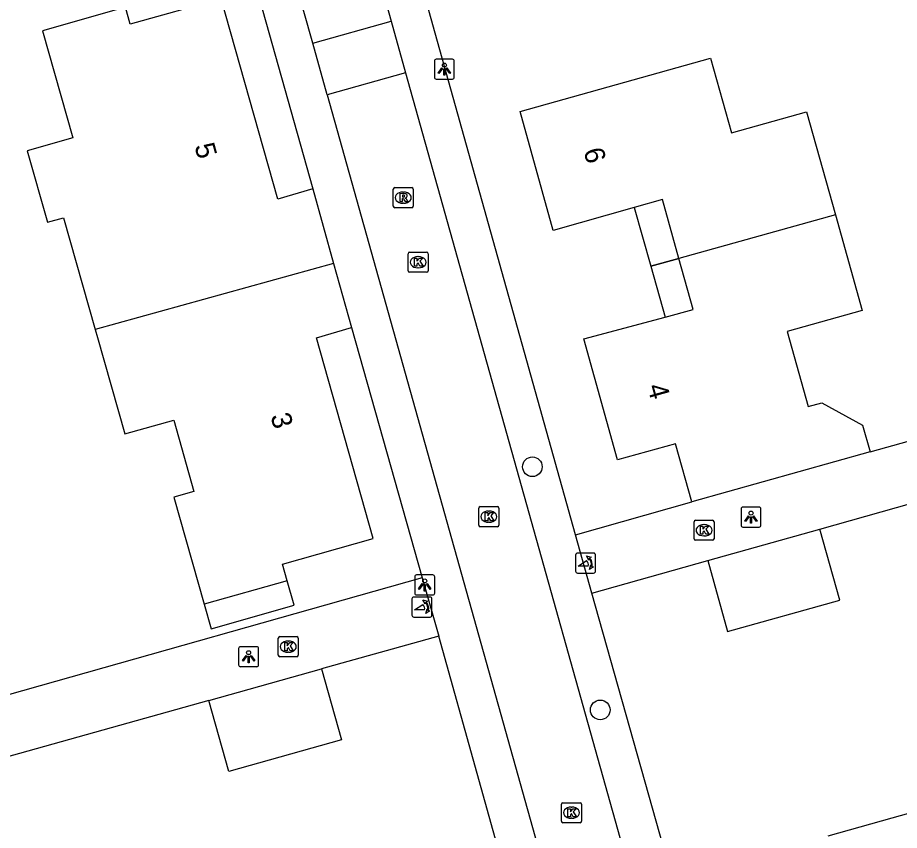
# Model space of a CAD drawing. Extents: x 159628 to 160723, y 388176 to 389416.
# Drawn here: x 159907.42 to 159951.45, y 388368.18 to 388408.76 of the extents above; entities that cross this region are included whole.
import ezdxf

# ---------------------------------------------------------------- set-up
doc = ezdxf.new("R2010")
doc.units = 0
for name, color, linetype in [('IMGEO_Boom', 7, 'Continuous'), ('IMGEO_Kolk', 7, 'Continuous'), ('IMGEO_Lichtpunt', 7, 'Continuous'), ('IMGEO_Muur', 7, 'Continuous'), ('IMGEO_Pand', 7, 'Continuous'), ('IMGEO_Pand_nummerreeks', 7, 'Continuous'), ('IMGEO_Pand_overbouw', 7, 'Continuous'), ('IMGEO_Poller', 7, 'Continuous'), ('IMGEO_Rijbaan_lokaal_open', 7, 'Continuous'), ('IMGEO_Rioolput', 7, 'Continuous'), ('IMGEO_Voetpad_open', 7, 'Continuous')]:
    doc.layers.add(name, color=color, linetype=linetype)

msp = doc.modelspace()

# ---------------------------------------------------------------- linework, layer by layer
at = {"layer": 'IMGEO_Boom'}
for centre in [(159933.122, 388386.335), (159936.509, 388374.195)]:
    msp.add_circle(centre, 0.489, dxfattribs=at)
at = {"layer": 'IMGEO_Kolk'}
for p, q in [((159926.915, 388396.122), (159926.915, 388396.974)), ((159926.99, 388397.048), (159927.842, 388397.048)), ((159927.916, 388396.974), (159927.916, 388396.122)), ((159927.403, 388396.828), (159927.428, 388396.828)), ((159927.842, 388396.048), (159926.99, 388396.048)), ((159927.426, 388396.268), (159927.401, 388396.268)), ((159930.447, 388383.418), (159930.447, 388384.27)), ((159930.522, 388384.344), (159931.374, 388384.344)), ((159930.935, 388384.124), (159930.96, 388384.124)), ((159931.448, 388384.27), (159931.448, 388383.418)), ((159931.374, 388383.344), (159930.522, 388383.344)), ((159930.958, 388383.564), (159930.933, 388383.564)), ((159941.195, 388382.739), (159941.195, 388383.591)), ((159941.27, 388383.665), (159942.122, 388383.665)), ((159941.683, 388383.445), (159941.708, 388383.445)), ((159942.196, 388383.591), (159942.196, 388382.739)), ((159941.706, 388382.885), (159941.681, 388382.885)), ((159942.122, 388382.665), (159941.27, 388382.665)), ((159920.431, 388376.927), (159920.431, 388377.779)), ((159920.506, 388377.853), (159921.358, 388377.853)), ((159920.919, 388377.633), (159920.944, 388377.633)), ((159921.432, 388377.779), (159921.432, 388376.927)), ((159920.942, 388377.073), (159920.917, 388377.073)), ((159921.358, 388376.853), (159920.506, 388376.853)), ((159934.573, 388368.638), (159934.573, 388369.49)), ((159934.648, 388369.564), (159935.5, 388369.564)), ((159935.061, 388369.344), (159935.086, 388369.344)), ((159935.574, 388369.49), (159935.574, 388368.638)), ((159935.084, 388368.784), (159935.059, 388368.784)), ((159935.5, 388368.564), (159934.648, 388368.564))]:
    msp.add_line(p, q, dxfattribs=at)
for points in [[(159926.915, 388396.122), (159926.915, 388396.974)], [(159926.99, 388397.048), (159927.842, 388397.048)], [(159927.916, 388396.974), (159927.916, 388396.122)], [(159927.236, 388396.748), (159927.359, 388396.748), (159927.359, 388396.597), (159927.489, 388396.748), (159927.653, 388396.748), (159927.507, 388396.597), (159927.66, 388396.348), (159927.508, 388396.348), (159927.423, 388396.512), (159927.359, 388396.445), (159927.359, 388396.348), (159927.236, 388396.348), (159927.236, 388396.748)], [(159927.842, 388396.048), (159926.99, 388396.048)], [(159930.447, 388383.418), (159930.447, 388384.27)], [(159930.522, 388384.344), (159931.374, 388384.344)], [(159931.448, 388384.27), (159931.448, 388383.418)], [(159930.768, 388384.044), (159930.891, 388384.044), (159930.891, 388383.893), (159931.021, 388384.044), (159931.185, 388384.044), (159931.039, 388383.893), (159931.192, 388383.644), (159931.04, 388383.644), (159930.955, 388383.808), (159930.891, 388383.741), (159930.891, 388383.644), (159930.768, 388383.644), (159930.768, 388384.044)], [(159931.374, 388383.344), (159930.522, 388383.344)], [(159941.195, 388382.739), (159941.195, 388383.591)], [(159941.27, 388383.665), (159942.122, 388383.665)], [(159941.516, 388383.365), (159941.639, 388383.365), (159941.639, 388383.214), (159941.769, 388383.365), (159941.933, 388383.365), (159941.787, 388383.214), (159941.94, 388382.965), (159941.788, 388382.965), (159941.703, 388383.129), (159941.639, 388383.062), (159941.639, 388382.965), (159941.516, 388382.965), (159941.516, 388383.365)], [(159942.196, 388383.591), (159942.196, 388382.739)], [(159942.122, 388382.665), (159941.27, 388382.665)], [(159920.431, 388376.927), (159920.431, 388377.779)], [(159920.506, 388377.853), (159921.358, 388377.853)], [(159920.752, 388377.553), (159920.875, 388377.553), (159920.875, 388377.402), (159921.005, 388377.553), (159921.169, 388377.553), (159921.023, 388377.402), (159921.176, 388377.153), (159921.024, 388377.153), (159920.939, 388377.317), (159920.875, 388377.25), (159920.875, 388377.153), (159920.752, 388377.153), (159920.752, 388377.553)], [(159921.432, 388377.779), (159921.432, 388376.927)], [(159921.358, 388376.853), (159920.506, 388376.853)], [(159934.573, 388368.638), (159934.573, 388369.49)], [(159934.648, 388369.564), (159935.5, 388369.564)], [(159934.894, 388369.264), (159935.017, 388369.264), (159935.017, 388369.113), (159935.147, 388369.264), (159935.311, 388369.264), (159935.165, 388369.113), (159935.318, 388368.864), (159935.166, 388368.864), (159935.081, 388369.028), (159935.017, 388368.961), (159935.017, 388368.864), (159934.894, 388368.864), (159934.894, 388369.264)], [(159935.574, 388369.49), (159935.574, 388368.638)], [(159935.5, 388368.564), (159934.648, 388368.564)]]:
    msp.add_lwpolyline(points, dxfattribs=at)
for centre, start, end in [((159926.992, 388396.972), 91.552, 178.448), ((159926.992, 388396.972), 91.552, 178.448), ((159927.84, 388396.972), 1.552, 88.448), ((159927.84, 388396.972), 1.552, 88.448), ((159926.992, 388396.124), 181.552, 268.448), ((159926.992, 388396.124), 181.552, 268.448), ((159927.84, 388396.124), 271.552, 358.448), ((159927.84, 388396.124), 271.552, 358.448), ((159930.524, 388384.268), 91.552, 178.448), ((159930.524, 388384.268), 91.552, 178.448), ((159931.372, 388384.268), 1.552, 88.448), ((159931.372, 388384.268), 1.552, 88.448), ((159930.524, 388383.42), 181.552, 268.448), ((159930.524, 388383.42), 181.552, 268.448), ((159931.372, 388383.42), 271.552, 358.448), ((159931.372, 388383.42), 271.552, 358.448), ((159941.272, 388383.589), 91.552, 178.448), ((159941.272, 388383.589), 91.552, 178.448), ((159942.12, 388383.589), 1.552, 88.448), ((159942.12, 388383.589), 1.552, 88.448), ((159941.272, 388382.741), 181.552, 268.448), ((159941.272, 388382.741), 181.552, 268.448), ((159942.12, 388382.741), 271.552, 358.448), ((159942.12, 388382.741), 271.552, 358.448), ((159920.508, 388377.777), 91.552, 178.448), ((159920.508, 388377.777), 91.552, 178.448), ((159921.356, 388377.777), 1.552, 88.448), ((159921.356, 388377.777), 1.552, 88.448), ((159920.508, 388376.929), 181.552, 268.448), ((159920.508, 388376.929), 181.552, 268.448), ((159921.356, 388376.929), 271.552, 358.448), ((159921.356, 388376.929), 271.552, 358.448), ((159934.65, 388369.488), 91.552, 178.448), ((159934.65, 388369.488), 91.552, 178.448), ((159935.498, 388369.488), 1.552, 88.448), ((159935.498, 388369.488), 1.552, 88.448), ((159934.65, 388368.64), 181.552, 268.448), ((159934.65, 388368.64), 181.552, 268.448), ((159935.498, 388368.64), 271.552, 358.448), ((159935.498, 388368.64), 271.552, 358.448)]:
    msp.add_arc(centre, 0.0765, start, end, dxfattribs=at)
for centre, major_axis, ratio, start_param, end_param in [((159927.402, 388396.548), (-0.387, 0.002), 0.722429, 4.712389, 7.853982), ((159927.427, 388396.548), (-0.39, 0.002), 0.717154, 1.570796, 4.712389), ((159930.934, 388383.844), (-0.387, 0.002), 0.722429, 4.712389, 7.853982), ((159930.959, 388383.844), (-0.39, 0.002), 0.717154, 1.570796, 4.712389), ((159941.682, 388383.165), (-0.387, 0.002), 0.722429, 4.712389, 7.853982), ((159941.707, 388383.165), (-0.39, 0.002), 0.717154, 1.570796, 4.712389), ((159920.918, 388377.353), (-0.387, 0.002), 0.722429, 4.712389, 7.853982), ((159920.943, 388377.353), (-0.39, 0.002), 0.717154, 1.570796, 4.712389), ((159935.06, 388369.064), (-0.387, 0.002), 0.722429, 4.712389, 7.853982), ((159935.085, 388369.064), (-0.39, 0.002), 0.717154, 1.570796, 4.712389)]:
    msp.add_ellipse(centre, major_axis=major_axis, ratio=ratio, start_param=start_param, end_param=end_param, dxfattribs=at)
at = {"layer": 'IMGEO_Lichtpunt'}
for p, q in [((159928.226, 388406.59), (159928.226, 388405.783)), ((159928.226, 388406.59), (159928.226, 388405.783)), ((159929.128, 388406.685), (159928.32, 388406.685)), ((159929.128, 388406.685), (159928.32, 388406.685)), ((159929.222, 388405.783), (159929.222, 388406.59)), ((159929.222, 388405.783), (159929.222, 388406.59)), ((159928.32, 388405.689), (159929.128, 388405.689)), ((159928.32, 388405.689), (159929.128, 388405.689)), ((159943.541, 388384.224), (159943.541, 388383.417)), ((159943.541, 388384.224), (159943.541, 388383.417)), ((159944.443, 388384.319), (159943.635, 388384.319)), ((159944.443, 388384.319), (159943.635, 388384.319)), ((159944.537, 388383.417), (159944.537, 388384.224)), ((159944.537, 388383.417), (159944.537, 388384.224)), ((159943.635, 388383.323), (159944.443, 388383.323)), ((159943.635, 388383.323), (159944.443, 388383.323)), ((159927.247, 388380.838), (159927.247, 388380.031)), ((159927.247, 388380.838), (159927.247, 388380.031)), ((159928.149, 388380.933), (159927.341, 388380.933)), ((159928.149, 388380.933), (159927.341, 388380.933)), ((159928.243, 388380.031), (159928.243, 388380.838)), ((159928.243, 388380.031), (159928.243, 388380.838)), ((159927.341, 388379.937), (159928.149, 388379.937)), ((159927.341, 388379.937), (159928.149, 388379.937)), ((159918.453, 388377.256), (159918.453, 388376.449)), ((159918.453, 388377.256), (159918.453, 388376.449)), ((159919.355, 388377.351), (159918.547, 388377.351)), ((159919.355, 388377.351), (159918.547, 388377.351)), ((159919.449, 388376.449), (159919.449, 388377.256)), ((159919.449, 388376.449), (159919.449, 388377.256)), ((159918.547, 388376.355), (159919.355, 388376.355)), ((159918.547, 388376.355), (159919.355, 388376.355))]:
    msp.add_line(p, q, dxfattribs=at)
for points in [[(159928.6, 388406.254), (159928.639, 388406.226), (159928.451, 388405.964), (159928.413, 388405.991), (159928.6, 388406.254)], [(159928.702, 388406.206), (159928.749, 388406.206), (159928.749, 388405.884), (159928.702, 388405.884), (159928.702, 388406.206)], [(159928.812, 388406.226), (159928.85, 388406.253), (159929.037, 388405.991), (159928.998, 388405.963), (159928.812, 388406.226)], [(159943.915, 388383.888), (159943.954, 388383.86), (159943.766, 388383.598), (159943.728, 388383.625), (159943.915, 388383.888)], [(159944.017, 388383.84), (159944.064, 388383.84), (159944.064, 388383.518), (159944.017, 388383.518), (159944.017, 388383.84)], [(159944.127, 388383.86), (159944.165, 388383.887), (159944.352, 388383.625), (159944.313, 388383.597), (159944.127, 388383.86)], [(159927.621, 388380.502), (159927.66, 388380.474), (159927.472, 388380.212), (159927.434, 388380.239), (159927.621, 388380.502)], [(159927.723, 388380.454), (159927.77, 388380.454), (159927.77, 388380.132), (159927.723, 388380.132), (159927.723, 388380.454)], [(159927.833, 388380.474), (159927.871, 388380.501), (159928.058, 388380.239), (159928.019, 388380.211), (159927.833, 388380.474)], [(159918.827, 388376.92), (159918.866, 388376.892), (159918.678, 388376.63), (159918.64, 388376.657), (159918.827, 388376.92)], [(159918.929, 388376.872), (159918.976, 388376.872), (159918.976, 388376.55), (159918.929, 388376.55), (159918.929, 388376.872)], [(159919.039, 388376.892), (159919.077, 388376.919), (159919.264, 388376.657), (159919.225, 388376.629), (159919.039, 388376.892)]]:
    msp.add_lwpolyline(points, dxfattribs=at)
for centre in [(159928.725, 388406.388), (159944.04, 388384.022), (159927.746, 388380.636), (159918.952, 388377.054)]:
    msp.add_circle(centre, 0.0994, dxfattribs=at)
for centre, start, end in [((159928.32, 388406.59), 90, 180), ((159928.32, 388406.59), 90, 180), ((159929.128, 388406.59), 0, 90), ((159929.128, 388406.59), 0, 90), ((159928.32, 388405.783), 180, 270), ((159928.32, 388405.783), 180, 270), ((159929.128, 388405.783), 270, 0), ((159929.128, 388405.783), 270, 360), ((159943.635, 388384.224), 90, 180), ((159943.635, 388384.224), 90, 180), ((159944.443, 388384.224), 0, 90), ((159944.443, 388384.224), 0, 90), ((159943.635, 388383.417), 180, 270), ((159943.635, 388383.417), 180, 270), ((159944.443, 388383.417), 270, 0), ((159944.443, 388383.417), 270, 360), ((159927.341, 388380.838), 90, 180), ((159927.341, 388380.838), 90, 180), ((159928.149, 388380.838), 0, 90), ((159928.149, 388380.838), 0, 90), ((159927.341, 388380.031), 180, 270), ((159927.341, 388380.031), 180, 270), ((159928.149, 388380.031), 270, 0), ((159928.149, 388380.031), 270, 360), ((159918.547, 388377.256), 90, 180), ((159918.547, 388377.256), 90, 180), ((159919.355, 388377.256), 0, 90), ((159919.355, 388377.256), 0, 90), ((159918.547, 388376.449), 180, 270), ((159918.547, 388376.449), 180, 270), ((159919.355, 388376.449), 270, 0), ((159919.355, 388376.449), 270, 360)]:
    msp.add_arc(centre, 0.0946, start, end, dxfattribs=at)
at = {"layer": 'IMGEO_Muur'}
msp.add_lwpolyline([(159949.986, 388387.082), (159962.913, 388390.696)], dxfattribs=at)
at = {"layer": 'IMGEO_Pand'}
for points in [[(159922.161, 388400.207), (159920.407, 388399.701), (159917.574, 388409.716), (159913.036, 388408.435), (159912.801, 388409.274), (159908.658, 388408.104), (159910.169, 388402.757), (159907.899, 388402.113), (159908.907, 388398.543), (159909.714, 388398.771), (159911.293, 388393.185)], [(159940.435, 388396.741), (159939.612, 388399.687), (159938.206, 388399.286), (159934.156, 388398.131), (159932.509, 388404.077), (159937.324, 388405.426), (159942.018, 388406.742), (159943.063, 388403.012), (159946.813, 388404.062), (159948.255, 388398.92)], [(159922.161, 388400.207), (159923.198, 388396.487)], [(159948.255, 388398.92), (159940.435, 388396.741)], [(159948.255, 388398.92), (159949.596, 388394.132), (159945.847, 388393.082), (159946.895, 388389.342), (159947.568, 388389.531), (159949.607, 388388.405), (159949.986, 388387.082)], [(159923.198, 388396.487), (159911.293, 388393.185)], [(159923.198, 388396.487), (159924.091, 388393.285)], [(159941.079, 388384.587), (159940.267, 388387.486), (159937.378, 388386.677), (159935.698, 388392.72), (159939.752, 388393.811), (159941.154, 388394.188), (159940.435, 388396.741)], [(159911.293, 388393.185), (159911.406, 388392.784), (159912.766, 388387.972), (159915.213, 388388.663), (159916.22, 388385.099), (159915.219, 388384.816), (159916.73, 388379.469)], [(159920.873, 388380.64), (159920.637, 388381.479), (159925.165, 388382.759), (159922.337, 388392.779), (159924.091, 388393.285)], [(159949.986, 388387.082), (159941.079, 388384.587)], [(159941.881, 388381.657), (159947.477, 388383.221)], [(159941.881, 388381.657), (159942.873, 388378.114), (159948.468, 388379.677), (159947.477, 388383.221)], [(159920.873, 388380.64), (159916.73, 388379.469)], [(159916.73, 388379.469), (159917.075, 388378.247), (159921.218, 388379.418), (159920.873, 388380.64)], [(159922.592, 388376.25), (159923.589, 388372.697), (159917.967, 388371.119), (159916.97, 388374.672)], [(159916.97, 388374.672), (159922.592, 388376.25)], [(159956.199, 388370.225), (159951.07, 388368.79), (159947.871, 388367.895)]]:
    msp.add_lwpolyline(points, dxfattribs=at)
at = {"layer": 'IMGEO_Pand_overbouw'}
for points in [[(159938.206, 388399.286), (159939.035, 388396.351), (159940.435, 388396.741), (159939.612, 388399.687)], [(159940.435, 388396.741), (159939.035, 388396.351), (159939.752, 388393.811), (159941.154, 388394.188)]]:
    msp.add_lwpolyline(points, close=True, dxfattribs=at)
at = {"layer": 'IMGEO_Poller'}
for p, q in [((159935.278, 388381.928), (159935.278, 388381.121)), ((159935.278, 388381.928), (159935.278, 388381.121)), ((159936.18, 388382.023), (159935.372, 388382.023)), ((159936.18, 388382.023), (159935.372, 388382.023)), ((159936.274, 388381.121), (159936.274, 388381.928)), ((159936.274, 388381.121), (159936.274, 388381.928)), ((159935.372, 388381.026), (159936.18, 388381.026)), ((159935.372, 388381.026), (159936.18, 388381.026)), ((159927.107, 388379.734), (159927.107, 388378.927)), ((159927.107, 388379.734), (159927.107, 388378.927)), ((159928.009, 388379.829), (159927.201, 388379.829)), ((159928.009, 388379.829), (159927.201, 388379.829)), ((159928.103, 388378.927), (159928.103, 388379.734)), ((159928.103, 388378.927), (159928.103, 388379.734)), ((159927.201, 388378.832), (159928.009, 388378.832)), ((159927.201, 388378.832), (159928.009, 388378.832))]:
    msp.add_line(p, q, dxfattribs=at)
for points in [[(159935.913, 388381.379), (159935.4, 388381.379), (159935.83, 388381.654)], [(159935.957, 388381.752), (159935.945, 388381.679), (159935.82, 388381.884)], [(159935.82, 388381.884), (159936.051, 388381.818), (159935.98, 388381.786)], [(159935.973, 388381.207), (159936.039, 388381.438), (159936.069, 388381.37)], [(159936.105, 388381.343), (159936.177, 388381.332), (159935.973, 388381.207)], [(159927.742, 388379.185), (159927.229, 388379.185), (159927.659, 388379.46)], [(159927.786, 388379.558), (159927.774, 388379.485), (159927.649, 388379.69)], [(159927.649, 388379.69), (159927.88, 388379.624), (159927.809, 388379.592)], [(159927.802, 388379.013), (159927.868, 388379.244), (159927.898, 388379.176)], [(159927.934, 388379.149), (159928.006, 388379.138), (159927.802, 388379.013)]]:
    msp.add_lwpolyline(points, dxfattribs=at)
for centre, radius, start, end in [((159935.372, 388381.928), 0.0946, 90, 180), ((159935.372, 388381.928), 0.0946, 90, 180), ((159936.18, 388381.928), 0.0946, 0, 90), ((159936.18, 388381.928), 0.0946, 0, 90), ((159935.585, 388381.429), 0.332, 351.3247, 42.4854), ((159935.599, 388381.439), 0.476, 351.7527, 41.1691), ((159935.599, 388381.439), 0.516, 349.3569, 42.2912), ((159935.372, 388381.121), 0.0946, 180, 270), ((159935.372, 388381.121), 0.0946, 180, 270), ((159936.18, 388381.121), 0.0946, 270, 0), ((159936.18, 388381.121), 0.0946, 270, 0), ((159927.201, 388379.734), 0.0946, 90, 180), ((159927.201, 388379.734), 0.0946, 90, 180), ((159928.009, 388379.734), 0.0946, 0, 90), ((159928.009, 388379.734), 0.0946, 0, 90), ((159927.414, 388379.235), 0.332, 351.3247, 42.4854), ((159927.428, 388379.245), 0.476, 351.7527, 41.1691), ((159927.428, 388379.245), 0.516, 349.3569, 42.2912), ((159927.201, 388378.927), 0.0946, 180, 270), ((159927.201, 388378.927), 0.0946, 180, 270), ((159928.009, 388378.927), 0.0946, 270, 0), ((159928.009, 388378.927), 0.0946, 270, 0)]:
    msp.add_arc(centre, radius, start, end, dxfattribs=at)
at = {"layer": 'IMGEO_Rijbaan_lokaal_open'}
for points in [[(159913.858, 388452.179), (159914.297, 388450.619), (159926.072, 388408.581)], [(159922.159, 388407.484), (159909.775, 388451.053)], [(159922.159, 388407.484), (159926.072, 388408.581)], [(159926.072, 388408.581), (159926.792, 388406.01)], [(159922.879, 388404.913), (159922.159, 388407.484)], [(159926.792, 388406.01), (159922.879, 388404.913)], [(159926.792, 388406.01), (159942.411, 388350.247)], [(159922.879, 388404.913), (159938.495, 388349.196)]]:
    msp.add_lwpolyline(points, dxfattribs=at)
at = {"layer": 'IMGEO_Rioolput'}
for p, q in [((159926.172, 388399.345), (159926.172, 388400.197)), ((159926.247, 388400.271), (159927.099, 388400.271)), ((159926.66, 388400.051), (159926.685, 388400.051)), ((159927.173, 388400.197), (159927.173, 388399.345)), ((159927.099, 388399.271), (159926.247, 388399.271)), ((159926.683, 388399.491), (159926.658, 388399.491))]:
    msp.add_line(p, q, dxfattribs=at)
for points in [[(159926.172, 388399.345), (159926.172, 388400.197)], [(159926.247, 388400.271), (159927.099, 388400.271)], [(159926.761, 388399.969), (159926.509, 388399.971), (159926.509, 388399.571)], [(159927.173, 388400.197), (159927.173, 388399.345)], [(159926.509, 388399.571), (159926.633, 388399.571), (159926.633, 388399.733), (159926.644, 388399.733)], [(159926.687, 388399.89), (159926.633, 388399.89), (159926.633, 388399.809)], [(159926.633, 388399.809), (159926.685, 388399.809)], [(159926.691, 388399.704), (159926.762, 388399.571), (159926.902, 388399.571), (159926.837, 388399.697)], [(159927.099, 388399.271), (159926.247, 388399.271)]]:
    msp.add_lwpolyline(points, dxfattribs=at)
for centre, radius, start, end in [((159926.249, 388400.195), 0.0765, 91.552, 178.448), ((159926.249, 388400.195), 0.0765, 91.552, 178.448), ((159926.76, 388399.859), 0.109, 350.3612, 89.416), ((159927.097, 388400.195), 0.0765, 1.552, 88.448), ((159927.097, 388400.195), 0.0765, 1.552, 88.448), ((159926.643, 388399.68), 0.0533, 26.0293, 88.6989), ((159926.669, 388399.998), 0.19, 274.7715, 282.9687), ((159926.693, 388399.794), 0.0964, 77.0061, 93.1865), ((159926.707, 388399.851), 0.0378, 276.6634, 79.6772), ((159926.758, 388399.859), 0.112, 277.5842, 350.9817), ((159926.742, 388399.644), 0.108, 29.5134, 73.7905), ((159926.249, 388399.347), 0.0765, 181.552, 268.448), ((159926.249, 388399.347), 0.0765, 181.552, 268.448), ((159927.097, 388399.347), 0.0765, 271.552, 358.448), ((159927.097, 388399.347), 0.0765, 271.552, 358.448)]:
    msp.add_arc(centre, radius, start, end, dxfattribs=at)
for centre, major_axis, ratio, start_param, end_param in [((159926.659, 388399.771), (-0.387, 0.002), 0.722429, 4.712389, 7.853982), ((159926.684, 388399.771), (-0.39, 0.002), 0.717154, 1.570796, 4.712389)]:
    msp.add_ellipse(centre, major_axis=major_axis, ratio=ratio, start_param=start_param, end_param=end_param, dxfattribs=at)
at = {"layer": 'IMGEO_Voetpad_open'}
for points in [[(159935.271, 388382.932), (159916.277, 388450.838)], [(159915.114, 388425.237), (159922.161, 388400.207)], [(159947.477, 388383.221), (159994.177, 388396.414)], [(159924.091, 388393.285), (159927.612, 388380.783)], [(159949.986, 388387.082), (159962.913, 388390.696)], [(159935.271, 388382.932), (159941.079, 388384.587)], [(159936.09, 388380.029), (159935.271, 388382.932)], [(159936.09, 388380.029), (159941.881, 388381.657)], [(159927.612, 388380.783), (159906.895, 388374.924), (159895.473, 388371.693)], [(159927.612, 388380.783), (159928.443, 388377.878)], [(159943.86, 388352.486), (159936.09, 388380.029)], [(159928.443, 388377.878), (159922.592, 388376.25)], [(159936.099, 388350.445), (159928.443, 388377.878)], [(159916.97, 388374.672), (159872.396, 388362.2)]]:
    msp.add_lwpolyline(points, dxfattribs=at)

# ---------------------------------------------------------------- texts
at = {"layer": 'IMGEO_Pand_nummerreeks'}
for s, rotation, p in [('5', 285.727, (159916.239, 388402.353)), ('6', 285.6358, (159935.666, 388402.116)), ('4', 285.6358, (159938.846, 388390.346)), ('3', 285.727, (159920.035, 388388.874))]:
    msp.add_text(s, height=1, rotation=rotation, dxfattribs=at).set_placement(p)

doc.saveas('drawing.dxf')
